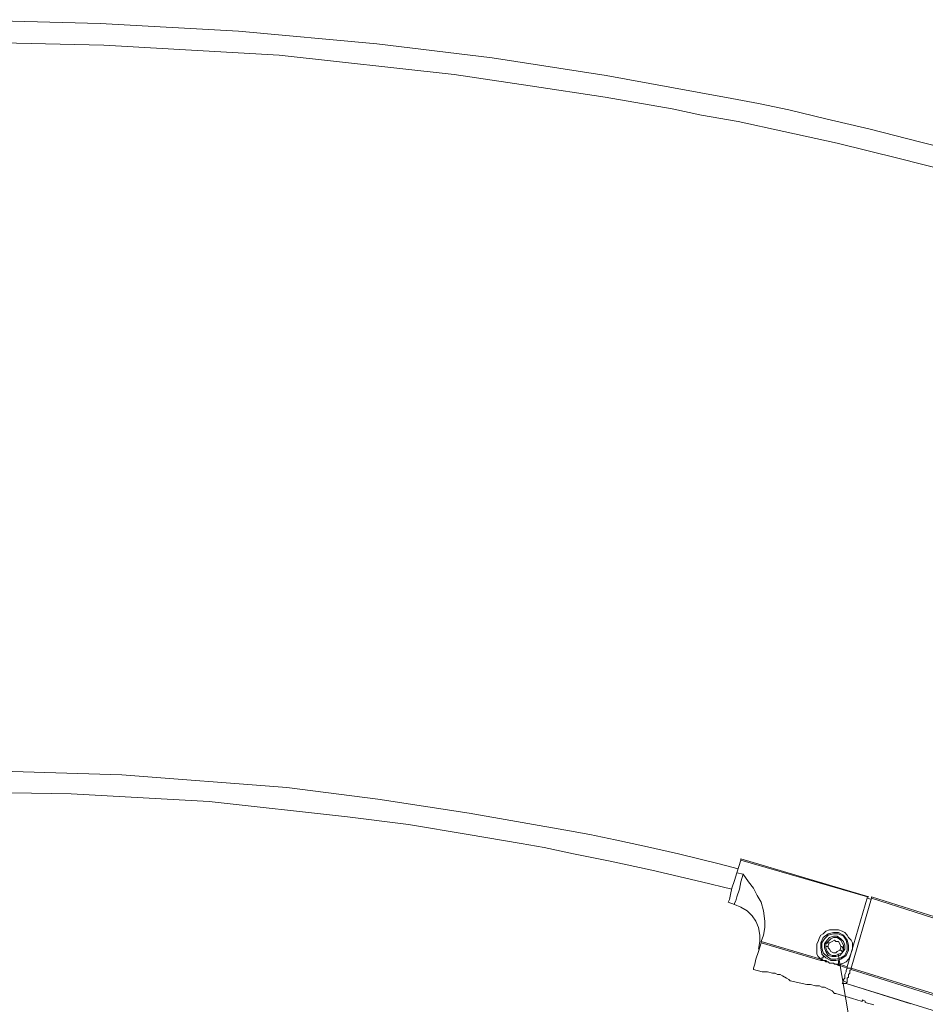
# Model space of a CAD drawing. Extents: x 44 to 177, y -263 to -14.
# Tile 1044 of 1056: x 117 to 131, y -28 to -14. Entities that reach past the tile are written whole.
import ezdxf

# ---------------------------------------------------------------- set-up
doc = ezdxf.new("R2010")
doc.units = 0
doc.header["$MEASUREMENT"] = 0
doc.layers.add('Livello 1', color=7, linetype='Continuous', lineweight=0)

# ---------------------------------------------------------------- blocks, each defined once
blk = doc.blocks.new('Block_0')
at = {"layer": 'Livello 1', "color": 250, "lineweight": 9, "true_color": 0x333333}
for points, knots in [([(131.153, -15.618), (131.153, -15.618), (130.698, -15.504), (130.698, -15.504), (130.698, -15.504), (129.958, -15.314), (129.958, -15.314), (129.958, -15.314), (129.294, -15.161), (129.294, -15.161), (129.294, -15.161), (128.744, -15.028), (128.744, -15.028), (128.744, -15.028), (128.288, -14.933), (128.288, -14.933), (128.288, -14.933), (127.89, -14.857), (127.89, -14.857), (127.89, -14.857), (126.96, -14.686), (126.96, -14.686), (126.96, -14.686), (126.012, -14.515), (126.012, -14.515), (126.012, -14.515), (124.305, -14.249), (124.305, -14.249), (124.305, -14.249), (122.578, -14.04), (122.578, -14.04), (122.578, -14.04), (120.511, -13.85), (120.511, -13.85), (120.511, -13.85), (118.443, -13.736), (118.443, -13.736), (118.443, -13.736), (116.375, -13.679), (116.375, -13.679), (116.375, -13.679), (113.738, -13.717), (113.738, -13.717), (113.738, -13.717), (111.12, -13.888), (111.12, -13.888), (111.12, -13.888), (108.484, -14.154), (108.484, -14.154), (108.484, -14.154), (107.345, -14.306), (107.345, -14.306), (107.345, -14.306), (106.226, -14.496), (106.226, -14.496), (106.226, -14.496), (105.202, -14.667), (105.202, -14.667), (105.202, -14.667), (104.765, -14.743), (104.765, -14.743), (104.765, -14.743), (104.215, -14.857), (104.215, -14.857), (104.215, -14.857), (103.532, -14.99), (103.532, -14.99), (103.532, -14.99), (102.717, -15.181), (102.717, -15.181), (102.717, -15.181), (101.787, -15.39), (101.787, -15.39), (101.787, -15.39), (100.914, -15.618), (100.914, -15.618)], [0, 0, 0, 0, 1, 1, 1, 2, 2, 2, 3, 3, 3, 4, 4, 4, 5, 5, 5, 6, 6, 6, 7, 7, 7, 8, 8, 8, 9, 9, 9, 10, 10, 10, 11, 11, 11, 12, 12, 12, 13, 13, 13, 14, 14, 14, 15, 15, 15, 16, 16, 16, 17, 17, 17, 18, 18, 18, 19, 19, 19, 20, 20, 20, 21, 21, 21, 22, 22, 22, 23, 23, 23, 24, 24, 24, 25, 25, 25, 25]), ([(101.009, -15.922), (101.009, -15.922), (101.635, -15.77), (101.635, -15.77), (101.635, -15.77), (102.375, -15.58), (102.375, -15.58), (102.375, -15.58), (103.039, -15.428), (103.039, -15.428), (103.039, -15.428), (103.589, -15.314), (103.589, -15.314), (103.589, -15.314), (104.044, -15.218), (104.044, -15.218), (104.044, -15.218), (104.424, -15.143), (104.424, -15.143), (104.424, -15.143), (105.353, -14.971), (105.353, -14.971), (105.353, -14.971), (106.302, -14.8), (106.302, -14.8), (106.302, -14.8), (108.009, -14.553), (108.009, -14.553), (108.009, -14.553), (109.717, -14.344), (109.717, -14.344), (109.717, -14.344), (111.765, -14.154), (111.765, -14.154), (111.765, -14.154), (113.833, -14.04), (113.833, -14.04), (113.833, -14.04), (115.882, -14.002), (115.882, -14.002), (115.882, -14.002), (118.5, -14.059), (118.5, -14.059), (118.5, -14.059), (121.118, -14.211), (121.118, -14.211), (121.118, -14.211), (123.736, -14.496), (123.736, -14.496), (123.736, -14.496), (124.874, -14.667), (124.874, -14.667), (124.874, -14.667), (125.993, -14.838), (125.993, -14.838), (125.993, -14.838), (126.998, -15.01), (126.998, -15.01), (126.998, -15.01), (127.435, -15.104), (127.435, -15.104), (127.435, -15.104), (127.985, -15.2), (127.985, -15.2), (127.985, -15.2), (128.668, -15.352), (128.668, -15.352), (128.668, -15.352), (129.465, -15.523), (129.465, -15.523), (129.465, -15.523), (130.394, -15.751), (130.394, -15.751), (130.394, -15.751), (131.058, -15.922), (131.058, -15.922)], [0, 0, 0, 0, 1, 1, 1, 2, 2, 2, 3, 3, 3, 4, 4, 4, 5, 5, 5, 6, 6, 6, 7, 7, 7, 8, 8, 8, 9, 9, 9, 10, 10, 10, 11, 11, 11, 12, 12, 12, 13, 13, 13, 14, 14, 14, 15, 15, 15, 16, 16, 16, 17, 17, 17, 18, 18, 18, 19, 19, 19, 20, 20, 20, 21, 21, 21, 22, 22, 22, 23, 23, 23, 24, 24, 24, 25, 25, 25, 25]), ([(127.985, -26.373), (127.985, -26.373), (127.7, -26.297), (127.7, -26.297), (127.7, -26.297), (127.093, -26.145), (127.093, -26.145), (127.093, -26.145), (126.581, -26.031), (126.581, -26.031), (126.581, -26.031), (126.145, -25.936), (126.145, -25.936), (126.145, -25.936), (125.765, -25.86), (125.765, -25.86), (125.765, -25.86), (125.462, -25.803), (125.462, -25.803), (125.462, -25.803), (123.963, -25.537), (123.963, -25.537), (123.963, -25.537), (122.597, -25.328), (122.597, -25.328), (122.597, -25.328), (121.232, -25.157), (121.232, -25.157), (121.232, -25.157), (118.765, -24.967), (118.765, -24.967), (118.765, -24.967), (116.299, -24.891), (116.299, -24.891), (116.299, -24.891), (114.213, -24.91), (114.213, -24.91), (114.213, -24.91), (112.126, -25.043), (112.126, -25.043), (112.126, -25.043), (110.039, -25.252), (110.039, -25.252), (110.039, -25.252), (109.128, -25.366), (109.128, -25.366), (109.128, -25.366), (108.237, -25.518), (108.237, -25.518), (108.237, -25.518), (107.421, -25.651), (107.421, -25.651), (107.421, -25.651), (107.08, -25.708), (107.08, -25.708), (107.08, -25.708), (106.643, -25.803), (106.643, -25.803), (106.643, -25.803), (106.093, -25.898), (106.093, -25.898), (106.093, -25.898), (105.448, -26.05), (105.448, -26.05), (105.448, -26.05), (104.708, -26.221), (104.708, -26.221), (104.708, -26.221), (104.101, -26.373), (104.101, -26.373)], [0, 0, 0, 0, 1, 1, 1, 2, 2, 2, 3, 3, 3, 4, 4, 4, 5, 5, 5, 6, 6, 6, 7, 7, 7, 8, 8, 8, 9, 9, 9, 10, 10, 10, 11, 11, 11, 12, 12, 12, 13, 13, 13, 14, 14, 14, 15, 15, 15, 16, 16, 16, 17, 17, 17, 18, 18, 18, 19, 19, 19, 20, 20, 20, 21, 21, 21, 22, 22, 22, 23, 23, 23, 23]), ([(104.196, -26.677), (104.196, -26.677), (104.595, -26.563), (104.595, -26.563), (104.595, -26.563), (105.202, -26.43), (105.202, -26.43), (105.202, -26.43), (105.714, -26.316), (105.714, -26.316), (105.714, -26.316), (106.15, -26.221), (106.15, -26.221), (106.15, -26.221), (106.511, -26.145), (106.511, -26.145), (106.511, -26.145), (106.814, -26.088), (106.814, -26.088), (106.814, -26.088), (108.294, -25.822), (108.294, -25.822), (108.294, -25.822), (109.66, -25.632), (109.66, -25.632), (109.66, -25.632), (111.026, -25.461), (111.026, -25.461), (111.026, -25.461), (113.473, -25.271), (113.473, -25.271), (113.473, -25.271), (115.92, -25.214), (115.92, -25.214), (115.92, -25.214), (118.007, -25.252), (118.007, -25.252), (118.007, -25.252), (120.074, -25.366), (120.074, -25.366), (120.074, -25.366), (122.142, -25.594), (122.142, -25.594), (122.142, -25.594), (123.053, -25.708), (123.053, -25.708), (123.053, -25.708), (123.944, -25.86), (123.944, -25.86), (123.944, -25.86), (124.741, -25.993), (124.741, -25.993), (124.741, -25.993), (125.082, -26.05), (125.082, -26.05), (125.082, -26.05), (125.519, -26.145), (125.519, -26.145), (125.519, -26.145), (126.069, -26.259), (126.069, -26.259), (126.069, -26.259), (126.695, -26.392), (126.695, -26.392), (126.695, -26.392), (127.435, -26.563), (127.435, -26.563), (127.435, -26.563), (127.89, -26.677), (127.89, -26.677)], [0, 0, 0, 0, 1, 1, 1, 2, 2, 2, 3, 3, 3, 4, 4, 4, 5, 5, 5, 6, 6, 6, 7, 7, 7, 8, 8, 8, 9, 9, 9, 10, 10, 10, 11, 11, 11, 12, 12, 12, 13, 13, 13, 14, 14, 14, 15, 15, 15, 16, 16, 16, 17, 17, 17, 18, 18, 18, 19, 19, 19, 20, 20, 20, 21, 21, 21, 22, 22, 22, 23, 23, 23, 23]), ([(127.833, -26.867), (127.833, -26.867), (127.833, -26.867), (127.833, -26.867), (127.833, -26.867), (127.852, -26.829), (127.852, -26.829), (127.852, -26.829), (127.871, -26.753), (127.871, -26.753), (127.871, -26.753), (127.89, -26.658), (127.89, -26.658), (127.89, -26.658), (127.928, -26.544), (127.928, -26.544), (127.928, -26.544), (127.966, -26.43), (127.966, -26.43)], [0, 0, 0, 0, 1, 1, 1, 2, 2, 2, 3, 3, 3, 4, 4, 4, 5, 5, 5, 6, 6, 6, 6]), ([(127.928, -26.905), (127.928, -26.905), (127.928, -26.886), (127.928, -26.886), (127.928, -26.886), (127.947, -26.848), (127.947, -26.848), (127.947, -26.848), (127.966, -26.791), (127.966, -26.791), (127.966, -26.791), (128.004, -26.677), (128.004, -26.677), (128.004, -26.677), (128.023, -26.563), (128.023, -26.563), (128.023, -26.563), (128.061, -26.449), (128.061, -26.449)], [0, 0, 0, 0, 1, 1, 1, 2, 2, 2, 3, 3, 3, 4, 4, 4, 5, 5, 5, 6, 6, 6, 6]), ([(128.061, -26.449), (128.061, -26.449), (128.061, -26.449), (128.061, -26.449), (128.061, -26.449), (128.137, -26.563), (128.137, -26.563), (128.137, -26.563), (128.213, -26.658), (128.213, -26.658), (128.213, -26.658), (128.269, -26.772), (128.269, -26.772), (128.269, -26.772), (128.326, -26.867), (128.326, -26.867), (128.326, -26.867), (128.364, -27), (128.364, -27), (128.364, -27), (128.383, -27.152), (128.383, -27.152), (128.383, -27.152), (128.383, -27.247), (128.383, -27.247), (128.383, -27.247), (128.364, -27.361), (128.364, -27.361)], [0, 0, 0, 0, 1, 1, 1, 2, 2, 2, 3, 3, 3, 4, 4, 4, 5, 5, 5, 6, 6, 6, 7, 7, 7, 8, 8, 8, 9, 9, 9, 9]), ([(127.928, -26.905), (127.928, -26.905), (128.023, -26.943), (128.023, -26.943), (128.023, -26.943), (128.118, -27), (128.118, -27), (128.118, -27), (128.194, -27.076), (128.194, -27.076), (128.194, -27.076), (128.25, -27.152), (128.25, -27.152), (128.25, -27.152), (128.288, -27.247), (128.288, -27.247), (128.288, -27.247), (128.307, -27.361), (128.307, -27.361), (128.307, -27.361), (128.307, -27.456), (128.307, -27.456), (128.307, -27.456), (128.288, -27.57), (128.288, -27.57)], [0, 0, 0, 0, 1, 1, 1, 2, 2, 2, 3, 3, 3, 4, 4, 4, 5, 5, 5, 6, 6, 6, 7, 7, 7, 8, 8, 8, 8]), ([(129.939, -26.791), (129.939, -26.791), (129.939, -26.791), (129.939, -26.791), (129.939, -26.791), (129.92, -26.791), (129.92, -26.791)], [0, 0, 0, 0, 1, 1, 1, 2, 2, 2, 2]), ([(129.977, -26.81), (129.977, -26.81), (129.977, -26.81), (129.977, -26.81), (129.977, -26.81), (129.977, -26.791), (129.977, -26.791)], [0, 0, 0, 0, 1, 1, 1, 2, 2, 2, 2]), ([(129.977, -26.791), (129.977, -26.791), (131.305, -27.209), (131.305, -27.209), (131.305, -27.209), (132.614, -27.665), (132.614, -27.665), (132.614, -27.665), (133.904, -28.14), (133.904, -28.14), (133.904, -28.14), (135.175, -28.672), (135.175, -28.672), (135.175, -28.672), (136.446, -29.223), (136.446, -29.223), (136.446, -29.223), (137.698, -29.812), (137.698, -29.812), (137.698, -29.812), (138.912, -30.439), (138.912, -30.439), (138.912, -30.439), (140.126, -31.105), (140.126, -31.105), (140.126, -31.105), (141.321, -31.808), (141.321, -31.808), (141.321, -31.808), (142.497, -32.53), (142.497, -32.53), (142.497, -32.53), (143.654, -33.29), (143.654, -33.29), (143.654, -33.29), (144.773, -34.088), (144.773, -34.088), (144.773, -34.088), (145.893, -34.905), (145.893, -34.905), (145.893, -34.905), (146.974, -35.76), (146.974, -35.76), (146.974, -35.76), (148.036, -36.653), (148.036, -36.653), (148.036, -36.653), (149.061, -37.565), (149.061, -37.565), (149.061, -37.565), (150.066, -38.515), (150.066, -38.515), (150.066, -38.515), (151.053, -39.485), (151.053, -39.485), (151.053, -39.485), (152.001, -40.492), (152.001, -40.492), (152.001, -40.492), (152.931, -41.518), (152.931, -41.518), (152.931, -41.518), (153.822, -42.563), (153.822, -42.563), (153.822, -42.563), (154.695, -43.646), (154.695, -43.646), (154.695, -43.646), (155.53, -44.748), (155.53, -44.748), (155.53, -44.748), (156.345, -45.869), (156.345, -45.869), (156.345, -45.869), (157.104, -47.01), (157.104, -47.01), (157.104, -47.01), (157.844, -48.169), (157.844, -48.169), (157.844, -48.169), (158.565, -49.366), (158.565, -49.366), (158.565, -49.366), (159.229, -50.563), (159.229, -50.563), (159.229, -50.563), (159.874, -51.798), (159.874, -51.798), (159.874, -51.798), (160.481, -53.033), (160.481, -53.033), (160.481, -53.033), (161.05, -54.307), (161.05, -54.307), (161.05, -54.307), (161.581, -55.58), (161.581, -55.58), (161.581, -55.58), (162.074, -56.872), (162.074, -56.872), (162.074, -56.872), (162.53, -58.164), (162.53, -58.164), (162.53, -58.164), (162.966, -59.475), (162.966, -59.475), (162.966, -59.475), (163.345, -60.805), (163.345, -60.805), (163.345, -60.805), (163.706, -62.154), (163.706, -62.154), (163.706, -62.154), (164.009, -63.504), (164.009, -63.504), (164.009, -63.504), (164.294, -64.853), (164.294, -64.853), (164.294, -64.853), (164.521, -66.221), (164.521, -66.221), (164.521, -66.221), (164.711, -67.589), (164.711, -67.589), (164.711, -67.589), (164.882, -68.957), (164.882, -68.957), (164.882, -68.957), (164.996, -70.325), (164.996, -70.325), (164.996, -70.325), (165.091, -71.713), (165.091, -71.713), (165.091, -71.713), (165.129, -73.1), (165.129, -73.1), (165.129, -73.1), (165.129, -74.487), (165.129, -74.487), (165.129, -74.487), (165.091, -75.855), (165.091, -75.855), (165.091, -75.855), (165.015, -77.242), (165.015, -77.242), (165.015, -77.242), (164.92, -78.611), (164.92, -78.611), (164.92, -78.611), (164.768, -79.998), (164.768, -79.998), (164.768, -79.998), (164.578, -81.366), (164.578, -81.366), (164.578, -81.366), (164.351, -82.734), (164.351, -82.734), (164.351, -82.734), (164.085, -84.083), (164.085, -84.083), (164.085, -84.083), (163.782, -85.432), (163.782, -85.432)], [0, 0, 0, 0, 1, 1, 1, 2, 2, 2, 3, 3, 3, 4, 4, 4, 5, 5, 5, 6, 6, 6, 7, 7, 7, 8, 8, 8, 9, 9, 9, 10, 10, 10, 11, 11, 11, 12, 12, 12, 13, 13, 13, 14, 14, 14, 15, 15, 15, 16, 16, 16, 17, 17, 17, 18, 18, 18, 19, 19, 19, 20, 20, 20, 21, 21, 21, 22, 22, 22, 23, 23, 23, 24, 24, 24, 25, 25, 25, 26, 26, 26, 27, 27, 27, 28, 28, 28, 29, 29, 29, 30, 30, 30, 31, 31, 31, 32, 32, 32, 33, 33, 33, 34, 34, 34, 35, 35, 35, 36, 36, 36, 37, 37, 37, 38, 38, 38, 39, 39, 39, 40, 40, 40, 41, 41, 41, 42, 42, 42, 43, 43, 43, 44, 44, 44, 45, 45, 45, 46, 46, 46, 47, 47, 47, 48, 48, 48, 49, 49, 49, 50, 50, 50, 51, 51, 51, 52, 52, 52, 53, 53, 53, 54, 54, 54, 54]), ([(163.763, -85.432), (163.763, -85.432), (164.066, -84.083), (164.066, -84.083), (164.066, -84.083), (164.332, -82.734), (164.332, -82.734), (164.332, -82.734), (164.559, -81.366), (164.559, -81.366), (164.559, -81.366), (164.749, -79.998), (164.749, -79.998), (164.749, -79.998), (164.901, -78.611), (164.901, -78.611), (164.901, -78.611), (165.015, -77.242), (165.015, -77.242), (165.015, -77.242), (165.091, -75.855), (165.091, -75.855), (165.091, -75.855), (165.11, -74.487), (165.11, -74.487), (165.11, -74.487), (165.11, -73.1), (165.11, -73.1), (165.11, -73.1), (165.072, -71.713), (165.072, -71.713), (165.072, -71.713), (164.977, -70.325), (164.977, -70.325), (164.977, -70.325), (164.863, -68.957), (164.863, -68.957), (164.863, -68.957), (164.711, -67.589), (164.711, -67.589), (164.711, -67.589), (164.503, -66.221), (164.503, -66.221), (164.503, -66.221), (164.275, -64.853), (164.275, -64.853), (164.275, -64.853), (163.99, -63.504), (163.99, -63.504), (163.99, -63.504), (163.687, -62.154), (163.687, -62.154), (163.687, -62.154), (163.326, -60.824), (163.326, -60.824), (163.326, -60.824), (162.947, -59.494), (162.947, -59.494), (162.947, -59.494), (162.53, -58.164), (162.53, -58.164), (162.53, -58.164), (162.055, -56.872), (162.055, -56.872), (162.055, -56.872), (161.562, -55.58), (161.562, -55.58), (161.562, -55.58), (161.031, -54.307), (161.031, -54.307), (161.031, -54.307), (160.462, -53.052), (160.462, -53.052), (160.462, -53.052), (159.855, -51.798), (159.855, -51.798), (159.855, -51.798), (159.21, -50.582), (159.21, -50.582), (159.21, -50.582), (158.546, -49.366), (158.546, -49.366), (158.546, -49.366), (157.844, -48.188), (157.844, -48.188), (157.844, -48.188), (157.104, -47.01), (157.104, -47.01), (157.104, -47.01), (156.326, -45.869), (156.326, -45.869), (156.326, -45.869), (155.511, -44.748), (155.511, -44.748), (155.511, -44.748), (154.676, -43.646), (154.676, -43.646), (154.676, -43.646), (153.822, -42.563), (153.822, -42.563), (153.822, -42.563), (152.931, -41.518), (152.931, -41.518), (152.931, -41.518), (152.001, -40.492), (152.001, -40.492), (152.001, -40.492), (151.053, -39.504), (151.053, -39.504), (151.053, -39.504), (150.066, -38.515), (150.066, -38.515), (150.066, -38.515), (149.061, -37.584), (149.061, -37.584), (149.061, -37.584), (148.017, -36.653), (148.017, -36.653), (148.017, -36.653), (146.955, -35.779), (146.955, -35.779), (146.955, -35.779), (145.874, -34.924), (145.874, -34.924), (145.874, -34.924), (144.773, -34.088), (144.773, -34.088), (144.773, -34.088), (143.635, -33.309), (143.635, -33.309), (143.635, -33.309), (142.497, -32.549), (142.497, -32.549), (142.497, -32.549), (141.321, -31.808), (141.321, -31.808), (141.321, -31.808), (140.126, -31.124), (140.126, -31.124), (140.126, -31.124), (138.912, -30.458), (138.912, -30.458), (138.912, -30.458), (137.679, -29.831), (137.679, -29.831), (137.679, -29.831), (136.427, -29.242), (136.427, -29.242), (136.427, -29.242), (135.175, -28.672), (135.175, -28.672), (135.175, -28.672), (133.885, -28.159), (133.885, -28.159), (133.885, -28.159), (132.595, -27.665), (132.595, -27.665), (132.595, -27.665), (131.286, -27.228), (131.286, -27.228), (131.286, -27.228), (129.977, -26.81), (129.977, -26.81)], [0, 0, 0, 0, 1, 1, 1, 2, 2, 2, 3, 3, 3, 4, 4, 4, 5, 5, 5, 6, 6, 6, 7, 7, 7, 8, 8, 8, 9, 9, 9, 10, 10, 10, 11, 11, 11, 12, 12, 12, 13, 13, 13, 14, 14, 14, 15, 15, 15, 16, 16, 16, 17, 17, 17, 18, 18, 18, 19, 19, 19, 20, 20, 20, 21, 21, 21, 22, 22, 22, 23, 23, 23, 24, 24, 24, 25, 25, 25, 26, 26, 26, 27, 27, 27, 28, 28, 28, 29, 29, 29, 30, 30, 30, 31, 31, 31, 32, 32, 32, 33, 33, 33, 34, 34, 34, 35, 35, 35, 36, 36, 36, 37, 37, 37, 38, 38, 38, 39, 39, 39, 40, 40, 40, 41, 41, 41, 42, 42, 42, 43, 43, 43, 44, 44, 44, 45, 45, 45, 46, 46, 46, 47, 47, 47, 48, 48, 48, 49, 49, 49, 50, 50, 50, 51, 51, 51, 52, 52, 52, 53, 53, 53, 54, 54, 54, 54]), ([(129.218, -27.722), (129.218, -27.722), (129.18, -27.684), (129.18, -27.684), (129.18, -27.684), (129.161, -27.646), (129.161, -27.646), (129.161, -27.646), (129.161, -27.589), (129.161, -27.589), (129.161, -27.589), (129.161, -27.551), (129.161, -27.551), (129.161, -27.551), (129.161, -27.494), (129.161, -27.494), (129.161, -27.494), (129.18, -27.456), (129.18, -27.456), (129.18, -27.456), (129.199, -27.399), (129.199, -27.399), (129.199, -27.399), (129.218, -27.361), (129.218, -27.361), (129.218, -27.361), (129.256, -27.342), (129.256, -27.342), (129.256, -27.342), (129.294, -27.304), (129.294, -27.304), (129.294, -27.304), (129.351, -27.285), (129.351, -27.285), (129.351, -27.285), (129.389, -27.285), (129.389, -27.285), (129.389, -27.285), (129.446, -27.285), (129.446, -27.285), (129.446, -27.285), (129.484, -27.285), (129.484, -27.285), (129.484, -27.285), (129.54, -27.304), (129.54, -27.304), (129.54, -27.304), (129.578, -27.323), (129.578, -27.323), (129.578, -27.323), (129.616, -27.361), (129.616, -27.361), (129.616, -27.361), (129.635, -27.399), (129.635, -27.399), (129.635, -27.399), (129.673, -27.437), (129.673, -27.437), (129.673, -27.437), (129.692, -27.475), (129.692, -27.475), (129.692, -27.475), (129.692, -27.532), (129.692, -27.532), (129.692, -27.532), (129.692, -27.57), (129.692, -27.57), (129.692, -27.57), (129.673, -27.627), (129.673, -27.627)], [0, 0, 0, 0, 1, 1, 1, 2, 2, 2, 3, 3, 3, 4, 4, 4, 5, 5, 5, 6, 6, 6, 7, 7, 7, 8, 8, 8, 9, 9, 9, 10, 10, 10, 11, 11, 11, 12, 12, 12, 13, 13, 13, 14, 14, 14, 15, 15, 15, 16, 16, 16, 17, 17, 17, 18, 18, 18, 19, 19, 19, 20, 20, 20, 21, 21, 21, 22, 22, 22, 23, 23, 23, 23]), ([(129.37, -27.741), (129.37, -27.741), (129.294, -27.703), (129.294, -27.703), (129.294, -27.703), (129.237, -27.646), (129.237, -27.646), (129.237, -27.646), (129.218, -27.551), (129.218, -27.551), (129.218, -27.551), (129.218, -27.475), (129.218, -27.475), (129.218, -27.475), (129.256, -27.399), (129.256, -27.399), (129.256, -27.399), (129.332, -27.342), (129.332, -27.342), (129.332, -27.342), (129.408, -27.323), (129.408, -27.323), (129.408, -27.323), (129.484, -27.323), (129.484, -27.323), (129.484, -27.323), (129.559, -27.361), (129.559, -27.361), (129.559, -27.361), (129.616, -27.437), (129.616, -27.437), (129.616, -27.437), (129.635, -27.513), (129.635, -27.513), (129.635, -27.513), (129.635, -27.589), (129.635, -27.589), (129.635, -27.589), (129.597, -27.665), (129.597, -27.665), (129.597, -27.665), (129.521, -27.722), (129.521, -27.722), (129.521, -27.722), (129.446, -27.741), (129.446, -27.741), (129.446, -27.741), (129.37, -27.741), (129.37, -27.741)], [0, 0, 0, 0, 1, 1, 1, 2, 2, 2, 3, 3, 3, 4, 4, 4, 5, 5, 5, 6, 6, 6, 7, 7, 7, 8, 8, 8, 9, 9, 9, 10, 10, 10, 11, 11, 11, 12, 12, 12, 13, 13, 13, 14, 14, 14, 15, 15, 15, 16, 16, 16, 16]), ([(129.37, -27.722), (129.37, -27.722), (129.446, -27.722), (129.446, -27.722), (129.446, -27.722), (129.521, -27.703), (129.521, -27.703), (129.521, -27.703), (129.578, -27.665), (129.578, -27.665), (129.578, -27.665), (129.616, -27.589), (129.616, -27.589), (129.616, -27.589), (129.616, -27.513), (129.616, -27.513), (129.616, -27.513), (129.597, -27.437), (129.597, -27.437), (129.597, -27.437), (129.559, -27.38), (129.559, -27.38), (129.559, -27.38), (129.484, -27.342), (129.484, -27.342), (129.484, -27.342), (129.408, -27.342), (129.408, -27.342), (129.408, -27.342), (129.332, -27.361), (129.332, -27.361), (129.332, -27.361), (129.275, -27.418), (129.275, -27.418), (129.275, -27.418), (129.237, -27.475), (129.237, -27.475), (129.237, -27.475), (129.237, -27.551), (129.237, -27.551), (129.237, -27.551), (129.256, -27.627), (129.256, -27.627), (129.256, -27.627), (129.313, -27.684), (129.313, -27.684), (129.313, -27.684), (129.37, -27.722), (129.37, -27.722)], [0, 0, 0, 0, 1, 1, 1, 2, 2, 2, 3, 3, 3, 4, 4, 4, 5, 5, 5, 6, 6, 6, 7, 7, 7, 8, 8, 8, 9, 9, 9, 10, 10, 10, 11, 11, 11, 12, 12, 12, 13, 13, 13, 14, 14, 14, 15, 15, 15, 16, 16, 16, 16]), ([(128.213, -27.874), (128.213, -27.874), (128.213, -27.855), (128.213, -27.855), (128.213, -27.855), (128.232, -27.798), (128.232, -27.798), (128.232, -27.798), (128.25, -27.722), (128.25, -27.722), (128.25, -27.722), (128.288, -27.608), (128.288, -27.608), (128.288, -27.608), (128.326, -27.475), (128.326, -27.475)], [0, 0, 0, 0, 1, 1, 1, 2, 2, 2, 3, 3, 3, 4, 4, 4, 5, 5, 5, 5]), ([(128.326, -27.475), (128.326, -27.475), (128.326, -27.475), (128.326, -27.475), (128.326, -27.475), (128.326, -27.456), (128.326, -27.456)], [0, 0, 0, 0, 1, 1, 1, 2, 2, 2, 2]), ([(129.389, -27.684), (129.389, -27.684), (129.332, -27.665), (129.332, -27.665), (129.332, -27.665), (129.294, -27.608), (129.294, -27.608), (129.294, -27.608), (129.275, -27.551), (129.275, -27.551), (129.275, -27.551), (129.275, -27.494), (129.275, -27.494), (129.275, -27.494), (129.313, -27.437), (129.313, -27.437), (129.313, -27.437), (129.351, -27.399), (129.351, -27.399), (129.351, -27.399), (129.408, -27.38), (129.408, -27.38), (129.408, -27.38), (129.465, -27.38), (129.465, -27.38), (129.465, -27.38), (129.521, -27.418), (129.521, -27.418), (129.521, -27.418), (129.559, -27.456), (129.559, -27.456), (129.559, -27.456), (129.578, -27.513), (129.578, -27.513), (129.578, -27.513), (129.578, -27.57), (129.578, -27.57), (129.578, -27.57), (129.54, -27.627), (129.54, -27.627), (129.54, -27.627), (129.503, -27.665), (129.503, -27.665), (129.503, -27.665), (129.446, -27.684), (129.446, -27.684), (129.446, -27.684), (129.389, -27.684), (129.389, -27.684)], [0, 0, 0, 0, 1, 1, 1, 2, 2, 2, 3, 3, 3, 4, 4, 4, 5, 5, 5, 6, 6, 6, 7, 7, 7, 8, 8, 8, 9, 9, 9, 10, 10, 10, 11, 11, 11, 12, 12, 12, 13, 13, 13, 14, 14, 14, 15, 15, 15, 16, 16, 16, 16]), ([(129.389, -27.665), (129.389, -27.665), (129.446, -27.665), (129.446, -27.665), (129.446, -27.665), (129.484, -27.646), (129.484, -27.646), (129.484, -27.646), (129.54, -27.627), (129.54, -27.627), (129.54, -27.627), (129.559, -27.57), (129.559, -27.57), (129.559, -27.57), (129.559, -27.513), (129.559, -27.513), (129.559, -27.513), (129.54, -27.475), (129.54, -27.475), (129.54, -27.475), (129.521, -27.437), (129.521, -27.437), (129.521, -27.437), (129.465, -27.399), (129.465, -27.399), (129.465, -27.399), (129.408, -27.399), (129.408, -27.399), (129.408, -27.399), (129.37, -27.418), (129.37, -27.418), (129.37, -27.418), (129.332, -27.456), (129.332, -27.456), (129.332, -27.456), (129.294, -27.494), (129.294, -27.494), (129.294, -27.494), (129.294, -27.551), (129.294, -27.551), (129.294, -27.551), (129.313, -27.608), (129.313, -27.608), (129.313, -27.608), (129.351, -27.646), (129.351, -27.646), (129.351, -27.646), (129.389, -27.665), (129.389, -27.665)], [0, 0, 0, 0, 1, 1, 1, 2, 2, 2, 3, 3, 3, 4, 4, 4, 5, 5, 5, 6, 6, 6, 7, 7, 7, 8, 8, 8, 9, 9, 9, 10, 10, 10, 11, 11, 11, 12, 12, 12, 13, 13, 13, 14, 14, 14, 15, 15, 15, 16, 16, 16, 16]), ([(129.332, -27.532), (129.332, -27.532), (129.294, -27.532), (129.294, -27.532), (129.294, -27.532), (129.294, -27.513), (129.294, -27.513)], [0, 0, 0, 0, 1, 1, 1, 2, 2, 2, 2]), ([(129.37, -27.608), (129.37, -27.608), (129.408, -27.627), (129.408, -27.627), (129.408, -27.627), (129.446, -27.627), (129.446, -27.627), (129.446, -27.627), (129.465, -27.608), (129.465, -27.608), (129.465, -27.608), (129.503, -27.589), (129.503, -27.589), (129.503, -27.589), (129.521, -27.551), (129.521, -27.551), (129.521, -27.551), (129.521, -27.532), (129.521, -27.532), (129.521, -27.532), (129.503, -27.494), (129.503, -27.494), (129.503, -27.494), (129.484, -27.456), (129.484, -27.456), (129.484, -27.456), (129.446, -27.456), (129.446, -27.456), (129.446, -27.456), (129.427, -27.437), (129.427, -27.437), (129.427, -27.437), (129.389, -27.456), (129.389, -27.456), (129.389, -27.456), (129.351, -27.475), (129.351, -27.475), (129.351, -27.475), (129.332, -27.513), (129.332, -27.513), (129.332, -27.513), (129.332, -27.551), (129.332, -27.551), (129.332, -27.551), (129.351, -27.57), (129.351, -27.57), (129.351, -27.57), (129.37, -27.608), (129.37, -27.608)], [0, 0, 0, 0, 1, 1, 1, 2, 2, 2, 3, 3, 3, 4, 4, 4, 5, 5, 5, 6, 6, 6, 7, 7, 7, 8, 8, 8, 9, 9, 9, 10, 10, 10, 11, 11, 11, 12, 12, 12, 13, 13, 13, 14, 14, 14, 15, 15, 15, 16, 16, 16, 16]), ([(129.332, -27.475), (129.332, -27.475), (129.332, -27.475), (129.332, -27.475), (129.332, -27.475), (129.351, -27.475), (129.351, -27.475)], [0, 0, 0, 0, 1, 1, 1, 2, 2, 2, 2]), ([(129.54, -27.608), (129.54, -27.608), (129.521, -27.589), (129.521, -27.589), (129.521, -27.589), (129.503, -27.589), (129.503, -27.589)], [0, 0, 0, 0, 1, 1, 1, 2, 2, 2, 2]), ([(129.673, -27.627), (129.673, -27.627), (129.654, -27.684), (129.654, -27.684), (129.654, -27.684), (129.635, -27.722), (129.635, -27.722), (129.635, -27.722), (129.597, -27.76), (129.597, -27.76), (129.597, -27.76), (129.559, -27.779), (129.559, -27.779), (129.559, -27.779), (129.503, -27.798), (129.503, -27.798)], [0, 0, 0, 0, 1, 1, 1, 2, 2, 2, 3, 3, 3, 4, 4, 4, 5, 5, 5, 5]), ([(129.218, -27.722), (129.218, -27.722), (129.218, -27.722), (129.218, -27.722), (129.218, -27.722), (129.218, -27.741), (129.218, -27.741)], [0, 0, 0, 0, 1, 1, 1, 2, 2, 2, 2]), ([(129.275, -27.684), (129.275, -27.684), (129.275, -27.684), (129.275, -27.684), (129.275, -27.684), (129.256, -27.684), (129.256, -27.684), (129.256, -27.684), (129.256, -27.703), (129.256, -27.703), (129.256, -27.703), (129.237, -27.703), (129.237, -27.703), (129.237, -27.703), (129.237, -27.722), (129.237, -27.722)], [0, 0, 0, 0, 1, 1, 1, 2, 2, 2, 3, 3, 3, 4, 4, 4, 5, 5, 5, 5]), ([(129.237, -27.722), (129.237, -27.722), (129.237, -27.722), (129.237, -27.722), (129.237, -27.722), (129.237, -27.741), (129.237, -27.741)], [0, 0, 0, 0, 1, 1, 1, 2, 2, 2, 2]), ([(129.237, -27.722), (129.237, -27.722), (129.256, -27.741), (129.256, -27.741), (129.256, -27.741), (129.294, -27.741), (129.294, -27.741), (129.294, -27.741), (129.313, -27.76), (129.313, -27.76)], [0, 0, 0, 0, 1, 1, 1, 2, 2, 2, 3, 3, 3, 3]), ([(129.313, -27.76), (129.313, -27.76), (129.313, -27.76), (129.313, -27.76), (129.313, -27.76), (129.294, -27.76), (129.294, -27.76), (129.294, -27.76), (129.275, -27.741), (129.275, -27.741), (129.275, -27.741), (129.237, -27.741), (129.237, -27.741)], [0, 0, 0, 0, 1, 1, 1, 2, 2, 2, 3, 3, 3, 4, 4, 4, 4]), ([(129.408, -27.779), (129.408, -27.779), (129.389, -27.779), (129.389, -27.779), (129.389, -27.779), (129.351, -27.779), (129.351, -27.779), (129.351, -27.779), (129.332, -27.76), (129.332, -27.76), (129.332, -27.76), (129.313, -27.76), (129.313, -27.76)], [0, 0, 0, 0, 1, 1, 1, 2, 2, 2, 3, 3, 3, 4, 4, 4, 4]), ([(129.313, -27.76), (129.313, -27.76), (129.313, -27.76), (129.313, -27.76), (129.313, -27.76), (129.332, -27.76), (129.332, -27.76), (129.332, -27.76), (129.351, -27.779), (129.351, -27.779), (129.351, -27.779), (129.408, -27.779), (129.408, -27.779)], [0, 0, 0, 0, 1, 1, 1, 2, 2, 2, 3, 3, 3, 4, 4, 4, 4]), ([(129.484, -27.817), (129.484, -27.817), (129.484, -27.817), (129.484, -27.817), (129.484, -27.817), (129.446, -27.798), (129.446, -27.798), (129.446, -27.798), (129.408, -27.779), (129.408, -27.779)], [0, 0, 0, 0, 1, 1, 1, 2, 2, 2, 3, 3, 3, 3]), ([(129.408, -27.779), (129.408, -27.779), (129.408, -27.779), (129.408, -27.779), (129.408, -27.779), (129.427, -27.798), (129.427, -27.798), (129.427, -27.798), (129.465, -27.798), (129.465, -27.798), (129.465, -27.798), (129.484, -27.798), (129.484, -27.798)], [0, 0, 0, 0, 1, 1, 1, 2, 2, 2, 3, 3, 3, 4, 4, 4, 4]), ([(129.484, -27.798), (129.484, -27.798), (129.484, -27.798), (129.484, -27.798), (129.484, -27.798), (129.484, -27.779), (129.484, -27.779), (129.484, -27.779), (129.484, -27.76), (129.484, -27.76), (129.484, -27.76), (129.484, -27.741), (129.484, -27.741)], [0, 0, 0, 0, 1, 1, 1, 2, 2, 2, 3, 3, 3, 4, 4, 4, 4]), ([(129.484, -27.798), (129.484, -27.798), (129.484, -27.798), (129.484, -27.798), (129.484, -27.798), (129.484, -27.817), (129.484, -27.817)], [0, 0, 0, 0, 1, 1, 1, 2, 2, 2, 2]), ([(128.421, -27.912), (128.421, -27.912), (128.421, -27.912), (128.421, -27.912), (128.421, -27.912), (128.364, -27.912), (128.364, -27.912), (128.364, -27.912), (128.345, -27.912), (128.345, -27.912), (128.345, -27.912), (128.364, -27.912), (128.364, -27.912), (128.364, -27.912), (128.421, -27.912), (128.421, -27.912), (128.421, -27.912), (128.497, -27.931), (128.497, -27.931), (128.497, -27.931), (128.535, -27.931), (128.535, -27.931), (128.535, -27.931), (128.573, -27.95), (128.573, -27.95)], [0, 0, 0, 0, 1, 1, 1, 2, 2, 2, 3, 3, 3, 4, 4, 4, 5, 5, 5, 6, 6, 6, 7, 7, 7, 8, 8, 8, 8]), ([(128.573, -27.95), (128.573, -27.95), (128.611, -27.95), (128.611, -27.95), (128.611, -27.95), (128.649, -27.969), (128.649, -27.969), (128.649, -27.969), (128.706, -28.007), (128.706, -28.007), (128.706, -28.007), (128.744, -28.026), (128.744, -28.026), (128.744, -28.026), (128.763, -28.045), (128.763, -28.045)], [0, 0, 0, 0, 1, 1, 1, 2, 2, 2, 3, 3, 3, 4, 4, 4, 5, 5, 5, 5]), ([(129.616, -27.855), (129.616, -27.855), (129.597, -27.893), (129.597, -27.893), (129.597, -27.893), (129.597, -27.912), (129.597, -27.912), (129.597, -27.912), (129.578, -27.95), (129.578, -27.95), (129.578, -27.95), (129.578, -27.969), (129.578, -27.969), (129.578, -27.969), (129.578, -28.007), (129.578, -28.007), (129.578, -28.007), (129.559, -28.026), (129.559, -28.026), (129.559, -28.026), (129.559, -28.045), (129.559, -28.045), (129.559, -28.045), (129.54, -28.083), (129.54, -28.083)], [0, 0, 0, 0, 1, 1, 1, 2, 2, 2, 3, 3, 3, 4, 4, 4, 5, 5, 5, 6, 6, 6, 7, 7, 7, 8, 8, 8, 8]), ([(129.673, -27.874), (129.673, -27.874), (129.654, -27.893), (129.654, -27.893), (129.654, -27.893), (129.654, -27.931), (129.654, -27.931), (129.654, -27.931), (129.635, -27.95), (129.635, -27.95), (129.635, -27.95), (129.635, -27.988), (129.635, -27.988), (129.635, -27.988), (129.616, -28.007), (129.616, -28.007), (129.616, -28.007), (129.616, -28.026), (129.616, -28.026), (129.616, -28.026), (129.616, -28.064), (129.616, -28.064), (129.616, -28.064), (129.597, -28.083), (129.597, -28.083)], [0, 0, 0, 0, 1, 1, 1, 2, 2, 2, 3, 3, 3, 4, 4, 4, 5, 5, 5, 6, 6, 6, 7, 7, 7, 8, 8, 8, 8]), ([(129.616, -27.836), (129.616, -27.836), (129.616, -27.836), (129.616, -27.836), (129.616, -27.836), (129.616, -27.855), (129.616, -27.855)], [0, 0, 0, 0, 1, 1, 1, 2, 2, 2, 2]), ([(129.673, -27.855), (129.673, -27.855), (130.963, -28.254), (130.963, -28.254), (130.963, -28.254), (132.234, -28.691), (132.234, -28.691), (132.234, -28.691), (133.505, -29.166), (133.505, -29.166), (133.505, -29.166), (134.757, -29.679), (134.757, -29.679), (134.757, -29.679), (135.99, -30.23), (135.99, -30.23), (135.99, -30.23), (137.204, -30.8), (137.204, -30.8), (137.204, -30.8), (138.4, -31.409), (138.4, -31.409), (138.4, -31.409), (139.595, -32.055), (139.595, -32.055), (139.595, -32.055), (140.752, -32.739), (140.752, -32.739), (140.752, -32.739), (141.909, -33.461), (141.909, -33.461), (141.909, -33.461), (143.028, -34.202), (143.028, -34.202), (143.028, -34.202), (144.129, -34.981), (144.129, -34.981), (144.129, -34.981), (145.21, -35.779), (145.21, -35.779), (145.21, -35.779), (146.272, -36.615), (146.272, -36.615), (146.272, -36.615), (147.315, -37.489), (147.315, -37.489), (147.315, -37.489), (148.321, -38.382), (148.321, -38.382), (148.321, -38.382), (149.307, -39.314), (149.307, -39.314), (149.307, -39.314), (150.275, -40.264), (150.275, -40.264), (150.275, -40.264), (151.204, -41.233), (151.204, -41.233), (151.204, -41.233), (152.115, -42.24), (152.115, -42.24), (152.115, -42.24), (152.988, -43.266), (152.988, -43.266), (152.988, -43.266), (153.822, -44.311), (153.822, -44.311), (153.822, -44.311), (154.657, -45.394), (154.657, -45.394), (154.657, -45.394), (155.435, -46.497), (155.435, -46.497), (155.435, -46.497), (156.194, -47.618), (156.194, -47.618), (156.194, -47.618), (156.914, -48.758), (156.914, -48.758), (156.914, -48.758), (157.597, -49.917), (157.597, -49.917), (157.597, -49.917), (158.261, -51.095), (158.261, -51.095), (158.261, -51.095), (158.887, -52.292), (158.887, -52.292), (158.887, -52.292), (159.475, -53.508), (159.475, -53.508), (159.475, -53.508), (160.026, -54.744), (160.026, -54.744), (160.026, -54.744), (160.557, -55.979), (160.557, -55.979), (160.557, -55.979), (161.05, -57.252), (161.05, -57.252), (161.05, -57.252), (161.486, -58.525), (161.486, -58.525), (161.486, -58.525), (161.904, -59.817), (161.904, -59.817), (161.904, -59.817), (162.283, -61.109), (162.283, -61.109), (162.283, -61.109), (162.624, -62.421), (162.624, -62.421), (162.624, -62.421), (162.928, -63.732), (162.928, -63.732), (162.928, -63.732), (163.213, -65.062), (163.213, -65.062), (163.213, -65.062), (163.44, -66.392), (163.44, -66.392), (163.44, -66.392), (163.63, -67.722), (163.63, -67.722), (163.63, -67.722), (163.782, -69.071), (163.782, -69.071), (163.782, -69.071), (163.895, -70.421), (163.895, -70.421), (163.895, -70.421), (163.99, -71.77), (163.99, -71.77), (163.99, -71.77), (164.028, -73.119), (164.028, -73.119), (164.028, -73.119), (164.028, -74.468), (164.028, -74.468), (164.028, -74.468), (163.99, -75.817), (163.99, -75.817), (163.99, -75.817), (163.933, -77.166), (163.933, -77.166), (163.933, -77.166), (163.82, -78.516), (163.82, -78.516), (163.82, -78.516), (163.668, -79.865), (163.668, -79.865), (163.668, -79.865), (163.478, -81.195), (163.478, -81.195), (163.478, -81.195), (163.269, -82.525), (163.269, -82.525), (163.269, -82.525), (163.004, -83.855), (163.004, -83.855), (163.004, -83.855), (162.7, -85.185), (162.7, -85.185)], [0, 0, 0, 0, 1, 1, 1, 2, 2, 2, 3, 3, 3, 4, 4, 4, 5, 5, 5, 6, 6, 6, 7, 7, 7, 8, 8, 8, 9, 9, 9, 10, 10, 10, 11, 11, 11, 12, 12, 12, 13, 13, 13, 14, 14, 14, 15, 15, 15, 16, 16, 16, 17, 17, 17, 18, 18, 18, 19, 19, 19, 20, 20, 20, 21, 21, 21, 22, 22, 22, 23, 23, 23, 24, 24, 24, 25, 25, 25, 26, 26, 26, 27, 27, 27, 28, 28, 28, 29, 29, 29, 30, 30, 30, 31, 31, 31, 32, 32, 32, 33, 33, 33, 34, 34, 34, 35, 35, 35, 36, 36, 36, 37, 37, 37, 38, 38, 38, 39, 39, 39, 40, 40, 40, 41, 41, 41, 42, 42, 42, 43, 43, 43, 44, 44, 44, 45, 45, 45, 46, 46, 46, 47, 47, 47, 48, 48, 48, 49, 49, 49, 50, 50, 50, 51, 51, 51, 52, 52, 52, 53, 53, 53, 54, 54, 54, 54]), ([(129.673, -27.874), (129.673, -27.874), (129.673, -27.874), (129.673, -27.874), (129.673, -27.874), (129.673, -27.855), (129.673, -27.855)], [0, 0, 0, 0, 1, 1, 1, 2, 2, 2, 2]), ([(162.7, -85.166), (162.7, -85.166), (162.985, -83.855), (162.985, -83.855), (162.985, -83.855), (163.25, -82.525), (163.25, -82.525), (163.25, -82.525), (163.478, -81.195), (163.478, -81.195), (163.478, -81.195), (163.649, -79.865), (163.649, -79.865), (163.649, -79.865), (163.801, -78.516), (163.801, -78.516), (163.801, -78.516), (163.914, -77.166), (163.914, -77.166), (163.914, -77.166), (163.99, -75.817), (163.99, -75.817), (163.99, -75.817), (164.009, -74.468), (164.009, -74.468), (164.009, -74.468), (164.009, -73.119), (164.009, -73.119), (164.009, -73.119), (163.971, -71.77), (163.971, -71.77), (163.971, -71.77), (163.895, -70.421), (163.895, -70.421), (163.895, -70.421), (163.763, -69.071), (163.763, -69.071), (163.763, -69.071), (163.611, -67.722), (163.611, -67.722), (163.611, -67.722), (163.421, -66.392), (163.421, -66.392), (163.421, -66.392), (163.194, -65.062), (163.194, -65.062), (163.194, -65.062), (162.928, -63.732), (162.928, -63.732), (162.928, -63.732), (162.624, -62.421), (162.624, -62.421), (162.624, -62.421), (162.283, -61.109), (162.283, -61.109), (162.283, -61.109), (161.904, -59.817), (161.904, -59.817), (161.904, -59.817), (161.486, -58.525), (161.486, -58.525), (161.486, -58.525), (161.031, -57.252), (161.031, -57.252), (161.031, -57.252), (160.538, -55.998), (160.538, -55.998), (160.538, -55.998), (160.026, -54.744), (160.026, -54.744), (160.026, -54.744), (159.456, -53.508), (159.456, -53.508), (159.456, -53.508), (158.868, -52.292), (158.868, -52.292), (158.868, -52.292), (158.242, -51.095), (158.242, -51.095), (158.242, -51.095), (157.597, -49.917), (157.597, -49.917), (157.597, -49.917), (156.895, -48.758), (156.895, -48.758), (156.895, -48.758), (156.175, -47.618), (156.175, -47.618), (156.175, -47.618), (155.416, -46.497), (155.416, -46.497), (155.416, -46.497), (154.638, -45.394), (154.638, -45.394), (154.638, -45.394), (153.822, -44.33), (153.822, -44.33), (153.822, -44.33), (152.969, -43.266), (152.969, -43.266), (152.969, -43.266), (152.096, -42.24), (152.096, -42.24), (152.096, -42.24), (151.185, -41.252), (151.185, -41.252), (151.185, -41.252), (150.256, -40.264), (150.256, -40.264), (150.256, -40.264), (149.307, -39.314), (149.307, -39.314), (149.307, -39.314), (148.321, -38.382), (148.321, -38.382), (148.321, -38.382), (147.297, -37.489), (147.297, -37.489), (147.297, -37.489), (146.272, -36.634), (146.272, -36.634), (146.272, -36.634), (145.21, -35.798), (145.21, -35.798), (145.21, -35.798), (144.129, -34.981), (144.129, -34.981), (144.129, -34.981), (143.028, -34.221), (143.028, -34.221), (143.028, -34.221), (141.89, -33.461), (141.89, -33.461), (141.89, -33.461), (140.752, -32.758), (140.752, -32.758), (140.752, -32.758), (139.576, -32.074), (139.576, -32.074), (139.576, -32.074), (138.4, -31.428), (138.4, -31.428), (138.4, -31.428), (137.204, -30.82), (137.204, -30.82), (137.204, -30.82), (135.971, -30.23), (135.971, -30.23), (135.971, -30.23), (134.738, -29.698), (134.738, -29.698), (134.738, -29.698), (133.486, -29.185), (133.486, -29.185), (133.486, -29.185), (132.234, -28.71), (132.234, -28.71), (132.234, -28.71), (130.944, -28.273), (130.944, -28.273), (130.944, -28.273), (129.673, -27.874), (129.673, -27.874)], [0, 0, 0, 0, 1, 1, 1, 2, 2, 2, 3, 3, 3, 4, 4, 4, 5, 5, 5, 6, 6, 6, 7, 7, 7, 8, 8, 8, 9, 9, 9, 10, 10, 10, 11, 11, 11, 12, 12, 12, 13, 13, 13, 14, 14, 14, 15, 15, 15, 16, 16, 16, 17, 17, 17, 18, 18, 18, 19, 19, 19, 20, 20, 20, 21, 21, 21, 22, 22, 22, 23, 23, 23, 24, 24, 24, 25, 25, 25, 26, 26, 26, 27, 27, 27, 28, 28, 28, 29, 29, 29, 30, 30, 30, 31, 31, 31, 32, 32, 32, 33, 33, 33, 34, 34, 34, 35, 35, 35, 36, 36, 36, 37, 37, 37, 38, 38, 38, 39, 39, 39, 40, 40, 40, 41, 41, 41, 42, 42, 42, 43, 43, 43, 44, 44, 44, 45, 45, 45, 46, 46, 46, 47, 47, 47, 48, 48, 48, 49, 49, 49, 50, 50, 50, 51, 51, 51, 52, 52, 52, 53, 53, 53, 54, 54, 54, 54]), ([(129.009, -28.102), (129.009, -28.102), (129.009, -28.102), (129.009, -28.102), (129.009, -28.102), (129.028, -28.102), (129.028, -28.102), (129.028, -28.102), (129.066, -28.102), (129.066, -28.102), (129.066, -28.102), (129.142, -28.121), (129.142, -28.121), (129.142, -28.121), (129.199, -28.121), (129.199, -28.121), (129.199, -28.121), (129.237, -28.14), (129.237, -28.14), (129.237, -28.14), (129.275, -28.14), (129.275, -28.14), (129.275, -28.14), (129.313, -28.159), (129.313, -28.159), (129.313, -28.159), (129.389, -28.197), (129.389, -28.197), (129.389, -28.197), (129.427, -28.235), (129.427, -28.235), (129.427, -28.235), (129.446, -28.235), (129.446, -28.235)], [0, 0, 0, 0, 1, 1, 1, 2, 2, 2, 3, 3, 3, 4, 4, 4, 5, 5, 5, 6, 6, 6, 7, 7, 7, 8, 8, 8, 9, 9, 9, 10, 10, 10, 11, 11, 11, 11]), ([(162.473, -85.128), (162.473, -85.128), (162.776, -83.817), (162.776, -83.817), (162.776, -83.817), (163.042, -82.487), (163.042, -82.487), (163.042, -82.487), (163.25, -81.157), (163.25, -81.157), (163.25, -81.157), (163.44, -79.827), (163.44, -79.827), (163.44, -79.827), (163.592, -78.497), (163.592, -78.497), (163.592, -78.497), (163.687, -77.147), (163.687, -77.147), (163.687, -77.147), (163.763, -75.817), (163.763, -75.817), (163.763, -75.817), (163.801, -74.468), (163.801, -74.468), (163.801, -74.468), (163.801, -73.119), (163.801, -73.119), (163.801, -73.119), (163.744, -71.77), (163.744, -71.77), (163.744, -71.77), (163.668, -70.439), (163.668, -70.439), (163.668, -70.439), (163.554, -69.09), (163.554, -69.09), (163.554, -69.09), (163.402, -67.76), (163.402, -67.76), (163.402, -67.76), (163.213, -66.43), (163.213, -66.43), (163.213, -66.43), (162.966, -65.1), (162.966, -65.1), (162.966, -65.1), (162.7, -63.789), (162.7, -63.789), (162.7, -63.789), (162.397, -62.478), (162.397, -62.478), (162.397, -62.478), (162.055, -61.166), (162.055, -61.166), (162.055, -61.166), (161.695, -59.874), (161.695, -59.874), (161.695, -59.874), (161.278, -58.601), (161.278, -58.601), (161.278, -58.601), (160.822, -57.328), (160.822, -57.328), (160.822, -57.328), (160.348, -56.074), (160.348, -56.074), (160.348, -56.074), (159.817, -54.839), (159.817, -54.839), (159.817, -54.839), (159.267, -53.603), (159.267, -53.603), (159.267, -53.603), (158.679, -52.406), (158.679, -52.406), (158.679, -52.406), (158.053, -51.209), (158.053, -51.209), (158.053, -51.209), (157.408, -50.031), (157.408, -50.031), (157.408, -50.031), (156.706, -48.872), (156.706, -48.872), (156.706, -48.872), (155.985, -47.732), (155.985, -47.732), (155.985, -47.732), (155.245, -46.63), (155.245, -46.63), (155.245, -46.63), (154.467, -45.527), (154.467, -45.527), (154.467, -45.527), (153.652, -44.463), (153.652, -44.463), (153.652, -44.463), (152.798, -43.418), (152.798, -43.418), (152.798, -43.418), (151.925, -42.392), (151.925, -42.392), (151.925, -42.392), (151.034, -41.385), (151.034, -41.385), (151.034, -41.385), (150.104, -40.416), (150.104, -40.416), (150.104, -40.416), (149.156, -39.466), (149.156, -39.466), (149.156, -39.466), (148.169, -38.553), (148.169, -38.553), (148.169, -38.553), (147.164, -37.66), (147.164, -37.66), (147.164, -37.66), (146.139, -36.805), (146.139, -36.805), (146.139, -36.805), (145.077, -35.969), (145.077, -35.969), (145.077, -35.969), (143.996, -35.171), (143.996, -35.171), (143.996, -35.171), (142.895, -34.392), (142.895, -34.392), (142.895, -34.392), (141.776, -33.651), (141.776, -33.651), (141.776, -33.651), (140.638, -32.948), (140.638, -32.948), (140.638, -32.948), (139.481, -32.264), (139.481, -32.264), (139.481, -32.264), (138.305, -31.618), (138.305, -31.618), (138.305, -31.618), (137.11, -31.01), (137.11, -31.01), (137.11, -31.01), (135.895, -30.439), (135.895, -30.439), (135.895, -30.439), (134.662, -29.888), (134.662, -29.888), (134.662, -29.888), (133.41, -29.394), (133.41, -29.394), (133.41, -29.394), (132.158, -28.919), (132.158, -28.919), (132.158, -28.919), (130.887, -28.482), (130.887, -28.482), (130.887, -28.482), (129.597, -28.083), (129.597, -28.083)], [0, 0, 0, 0, 1, 1, 1, 2, 2, 2, 3, 3, 3, 4, 4, 4, 5, 5, 5, 6, 6, 6, 7, 7, 7, 8, 8, 8, 9, 9, 9, 10, 10, 10, 11, 11, 11, 12, 12, 12, 13, 13, 13, 14, 14, 14, 15, 15, 15, 16, 16, 16, 17, 17, 17, 18, 18, 18, 19, 19, 19, 20, 20, 20, 21, 21, 21, 22, 22, 22, 23, 23, 23, 24, 24, 24, 25, 25, 25, 26, 26, 26, 27, 27, 27, 28, 28, 28, 29, 29, 29, 30, 30, 30, 31, 31, 31, 32, 32, 32, 33, 33, 33, 34, 34, 34, 35, 35, 35, 36, 36, 36, 37, 37, 37, 38, 38, 38, 39, 39, 39, 40, 40, 40, 41, 41, 41, 42, 42, 42, 43, 43, 43, 44, 44, 44, 45, 45, 45, 46, 46, 46, 47, 47, 47, 48, 48, 48, 49, 49, 49, 50, 50, 50, 51, 51, 51, 52, 52, 52, 53, 53, 53, 54, 54, 54, 54]), ([(129.844, -28.33), (129.844, -28.33), (129.844, -28.349), (129.844, -28.349), (129.844, -28.349), (129.825, -28.349), (129.825, -28.349)], [0, 0, 0, 0, 1, 1, 1, 2, 2, 2, 2]), ([(129.882, -28.349), (129.882, -28.349), (129.882, -28.349), (129.882, -28.349), (129.882, -28.349), (129.882, -28.368), (129.882, -28.368)], [0, 0, 0, 0, 1, 1, 1, 2, 2, 2, 2])]:
    blk.add_open_spline(points, degree=3, knots=knots, dxfattribs=at)
for points in [[(127.966, -26.43), (127.966, -26.43), (128.023, -26.24), (128.023, -26.24)], [(128.023, -26.24), (128.023, -26.24), (128.023, -26.221), (128.023, -26.221)], [(128.023, -26.221), (128.023, -26.221), (129.939, -26.791), (129.939, -26.791)], [(129.92, -26.791), (129.92, -26.791), (128.023, -26.24), (128.023, -26.24)], [(127.966, -26.43), (127.966, -26.43), (128.061, -26.449), (128.061, -26.449)], [(127.833, -26.867), (127.833, -26.867), (127.928, -26.905), (127.928, -26.905)], [(129.92, -26.791), (129.92, -26.791), (129.673, -27.627), (129.673, -27.627)], [(129.673, -27.855), (129.673, -27.855), (129.977, -26.81), (129.977, -26.81)], [(129.92, -26.81), (129.92, -26.81), (129.977, -26.829), (129.977, -26.829)], [(128.326, -27.456), (128.326, -27.456), (128.364, -27.361), (128.364, -27.361)], [(128.326, -27.456), (128.326, -27.456), (129.218, -27.722), (129.218, -27.722)], [(129.218, -27.741), (129.218, -27.741), (128.326, -27.475), (128.326, -27.475)], [(129.332, -27.475), (129.332, -27.475), (129.294, -27.494), (129.294, -27.494)], [(133.927, -53.917), (133.927, -53.917), (129.479, -27.643), (129.479, -27.643)], [(129.521, -27.532), (129.521, -27.532), (129.54, -27.532), (129.54, -27.532)], [(129.559, -27.589), (129.559, -27.589), (129.54, -27.532), (129.54, -27.532)], [(129.673, -27.627), (129.673, -27.627), (129.616, -27.836), (129.616, -27.836)], [(129.218, -27.722), (129.218, -27.722), (129.237, -27.722), (129.237, -27.722)], [(129.237, -27.741), (129.237, -27.741), (129.218, -27.741), (129.218, -27.741)], [(129.484, -27.798), (129.484, -27.798), (129.503, -27.798), (129.503, -27.798)], [(129.503, -27.798), (129.503, -27.798), (129.616, -27.836), (129.616, -27.836)], [(129.503, -27.798), (129.503, -27.798), (129.503, -27.817), (129.503, -27.817)], [(128.213, -27.874), (128.213, -27.874), (128.345, -27.912), (128.345, -27.912)], [(128.573, -27.95), (128.573, -27.95), (128.535, -27.931), (128.535, -27.931)], [(129.503, -27.817), (129.503, -27.817), (129.484, -27.817), (129.484, -27.817)], [(129.616, -27.855), (129.616, -27.855), (129.503, -27.817), (129.503, -27.817)], [(129.616, -27.855), (129.616, -27.855), (129.673, -27.855), (129.673, -27.855)], [(128.763, -28.045), (128.763, -28.045), (129.009, -28.102), (129.009, -28.102)], [(129.54, -28.083), (129.54, -28.083), (129.597, -28.083), (129.597, -28.083)], [(129.559, -28.045), (129.559, -28.045), (129.597, -28.064), (129.597, -28.064)], [(130.565, -28.387), (130.565, -28.387), (129.597, -28.083), (129.597, -28.083)], [(129.446, -28.235), (129.446, -28.235), (129.692, -28.311), (129.692, -28.311)], [(129.692, -28.311), (129.692, -28.311), (129.825, -28.349), (129.825, -28.349)], [(129.844, -28.33), (129.844, -28.33), (129.882, -28.349), (129.882, -28.349)], [(129.882, -28.368), (129.882, -28.368), (130.015, -28.406), (130.015, -28.406)]]:
    blk.add_open_spline(points, degree=3, dxfattribs=at)

msp = doc.modelspace()

# ---------------------------------------------------------------- block references
at = {"layer": 'Livello 1'}
msp.add_blockref('Block_0', (0, 0), dxfattribs=at)

doc.saveas('drawing.dxf')
